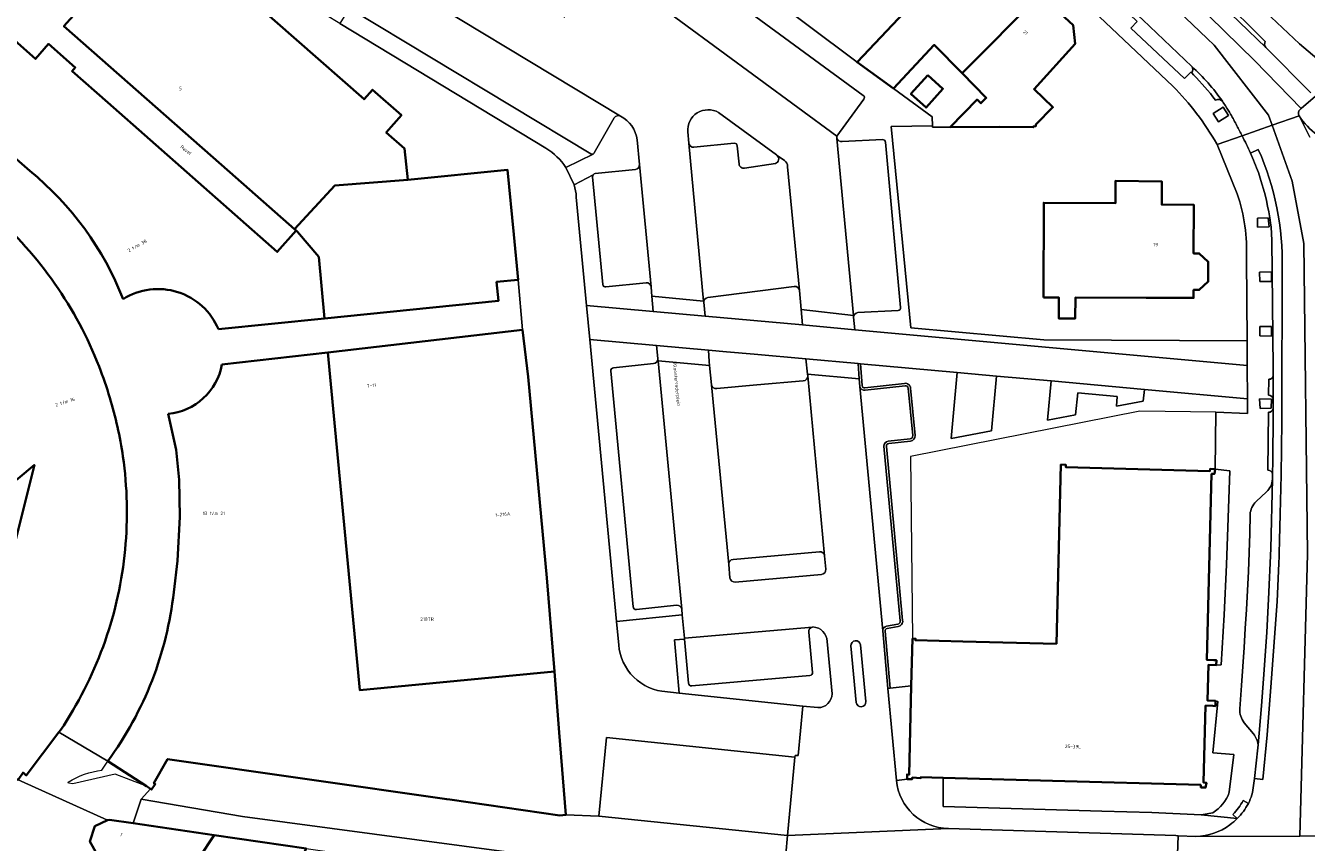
# Model space of a CAD drawing. Header units: metres. Extents: x 197700 to 204338, y 317132 to 325229.
# Tile 715 of 1056: x 202656 to 202791, y 319730 to 319816. Entities that reach past the tile are written whole.
import ezdxf
from ezdxf.enums import TextEntityAlignment as Align

# ---------------------------------------------------------------- set-up
doc = ezdxf.new("R2010")
doc.units = ezdxf.units.M
for name, color, linetype, lineweight in [('B-WE-GR-BEPLANTING_CULTUUR_HEESTERS-GV', 90, 'Continuous', 18), ('B-WE-GR-BEPLANTING_CULTUUR_ROOS-GV', 90, 'Continuous', 18), ('B-WE-IE-TERREINAFSCHEIDING_KUNSTMATIG_HEKWERK-G', 20, 'IE-TERREINAFSCHEIDING-KUNSTMATIG', 18), ('B-WE-IE-TERREINAFSCHEIDING_KUNSTMATIG_MUUR-G', 90, 'IE-TERREINAFSCHEIDING-KUNSTMATIG-DICHT', 18), ('B-WE-OG-BEBOUWING-GV', 7, 'Continuous', 35), ('B-WE-OG-BEBOUWING-T18', 10, 'Continuous', 18), ('B-WE-OG-TERREIN_ERF-GV', 7, 'Continuous', 18), ('B-WE-OG-TOPOGRAFIE-T18', 10, 'Continuous', 18), ('B-WE-VH-ONVERHARD-GV', 252, 'Continuous', 18), ('B-WE-VH-VERHARDING_ASFALT-GV', 252, 'Continuous', 18), ('B-WE-VH-VERHARDING_BEDRIJFSVLOERPLAAT-GV', 252, 'Continuous', 18), ('B-WE-VH-VERHARDING_BETON-GV', 252, 'Continuous', 18), ('B-WE-VH-VERHARDING_BETONSTRAATSTEEN-GV', 252, 'Continuous', 18), ('B-WE-VH-VERHARDING_GESLOTEN-GV', 252, 'Continuous', 18), ('B-WE-VH-VERHARDING_OPEN-GV', 252, 'Continuous', 18), ('B-WE-VH-VERHARDING_STRAATBAKSTEEN-GV', 252, 'Continuous', 18), ('B-WE-VH-VERHARDING_TEGEL-GV', 252, 'Continuous', 18)]:
    doc.layers.add(name, color=color, linetype=linetype, lineweight=lineweight)
doc.styles.add('NLCS-ISO-M200-T18', font='NLCS-ISO.ttf', dxfattribs={"height": 0.36})
doc.linetypes.add('IE-TERREINAFSCHEIDING-KUNSTMATIG', pattern='A,4,[82,NLCS.SHX,S=0.75,R=90,X=0,Y=0],4,-2', length=10)
doc.linetypes.add('IE-TERREINAFSCHEIDING-KUNSTMATIG-DICHT', pattern='A,8,-1,[82,NLCS.SHX,S=0.75,R=90,X=0,Y=0],-1', length=10)

msp = doc.modelspace()

# ---------------------------------------------------------------- linework, layer by layer
at = {"layer": 'B-WE-GR-BEPLANTING_CULTUUR_HEESTERS-GV'}
for points in [[(202743.01, 319785.115), (202743.152, 319783.8), (202784.522, 319780.033), (202784.505, 319782.623), (202763.093, 319782.729), (202749.057, 319783.998), (202746.997, 319805.241), (202751.337, 319805.325), (202751.317, 319806.273), (202747.214, 319809.264), (202743.388, 319812.024), (202732.766, 319820.005), (202726.749, 319824.296), (202724.106, 319826.195), (202721.464, 319828.093), (202718.759, 319830.181), (202714.513, 319822.931), (202713.715, 319822.748), (202698.959, 319831.389)], [(202719.826, 319826.312), (202744.04, 319808.533)], [(202689.998, 319817.962), (202688.829, 319816.115), (202710.578, 319802.965)], [(202715.296, 319802.358), (202690.113, 319817.54)], [(202744.083, 319808.118), (202741.244, 319804.229), (202741.267, 319803.986)], [(202734.961, 319802.191), (202734.874, 319802.254), (202728.782, 319806.723)], [(202725.523, 319804.669), (202725.64, 319803.473)], [(202726.186, 319803.057), (202730.441, 319803.481)], [(202730.753, 319803.194), (202730.943, 319801.283)], [(202741.808, 319803.646), (202746.053, 319803.86)], [(202746.397, 319803.575), (202747.98, 319786.146)], [(202712.684, 319800.92), (202715.552, 319802.332)], [(202731.511, 319800.847), (202734.767, 319801.353)], [(202715.554, 319800.156), (202713.554, 319799.095)], [(202716.56, 319788.571), (202715.498, 319799.94)], [(202713.779, 319797.792), (202714.869, 319786.344)], [(202714.869, 319786.344), (202721.899, 319785.716), (202721.76, 319787.338), (202721.678, 319788.289), (202721.671, 319788.337)], [(202721.138, 319788.758), (202716.9, 319788.314)], [(202736.762, 319788.367), (202727.654, 319787.192)], [(202727.211, 319786.698), (202727.364, 319785.226), (202737.647, 319784.319), (202737.502, 319785.923), (202737.318, 319787.949)], [(202747.719, 319785.827), (202743.469, 319785.606)], [(202722.226, 319782.128), (202715.193, 319782.778), (202718.032, 319752.992), (202724.956, 319753.704), (202724.895, 319754.324)], [(202722.386, 319780.687), (202722.379, 319780.77), (202722.226, 319782.128)], [(202738.179, 319778.929), (202738.162, 319779.101), (202737.999, 319780.717), (202732.527, 319781.204), (202729.601, 319781.464), (202727.71, 319781.64), (202727.805, 319780.453), (202727.84, 319780.021), (202728.03, 319777.997)], [(202717.699, 319779.782), (202721.931, 319780.23)], [(202743.927, 319777.916), (202743.751, 319780.213), (202743.499, 319780.236), (202743.62, 319778.603), (202743.686, 319777.798)], [(202719.781, 319754.563), (202717.409, 319779.449)], [(202728.591, 319777.59), (202732.813, 319777.968), (202737.714, 319778.406)], [(202748.393, 319778.14), (202744.209, 319777.658)], [(202744.243, 319777.41), (202748.439, 319777.894)], [(202748.781, 319777.621), (202749.249, 319772.628)], [(202749.499, 319772.638), (202749.03, 319777.648)], [(202748.985, 319772.295), (202746.655, 319772.039)], [(202746.732, 319771.796), (202749.006, 319772.046)], [(202746.221, 319771.495), (202747.943, 319753.085)], [(202748.191, 319753.117), (202746.473, 319771.487)], [(202739.422, 319760.368), (202730.316, 319759.563)], [(202740.09, 319758.516), (202739.96, 319759.935)], [(202729.85, 319759.02), (202729.984, 319757.627)], [(202730.54, 319757.166), (202739.634, 319757.973)], [(202724.356, 319754.724), (202720.123, 319754.276)], [(202738.289, 319751.889), (202738.694, 319747.645)], [(202738.733, 319752.435), (202738.667, 319752.429)], [(202746.088, 319752.023), (202746.635, 319745.944), (202746.884, 319745.97), (202746.343, 319751.978)], [(202747.678, 319752.733), (202746.504, 319752.524)], [(202746.547, 319752.278), (202747.714, 319752.486)], [(202725.62, 319746.501), (202725.189, 319751.154), (202724.123, 319751.071), (202724.639, 319745.45)], [(202740.751, 319745.384), (202740.238, 319750.916)], [(202738.417, 319747.326), (202725.956, 319746.215)], [(202724.639, 319745.45), (202737.652, 319744.085), (202739.249, 319743.918)]]:
    msp.add_lwpolyline(points, dxfattribs=at)
for points in [[(202744.04, 319808.533, -0.4319437), (202744.083, 319808.118)], [(202728.782, 319806.723, 0.6010461), (202725.523, 319804.669)], [(202710.578, 319802.965, -0.1028413), (202712.684, 319800.92)], [(202725.64, 319803.473, 0.3805321), (202726.186, 319803.057)], [(202730.441, 319803.481, -0.40201), (202730.753, 319803.194)], [(202741.267, 319803.986, 0.3515551), (202741.808, 319803.646)], [(202746.053, 319803.86, -0.3938964), (202746.397, 319803.575)], [(202715.552, 319802.332, -0.2652722), (202715.296, 319802.358)], [(202734.767, 319801.353, 0.5871385), (202734.961, 319802.191)], [(202730.943, 319801.283, 0.4245606), (202731.511, 319800.847)], [(202713.554, 319799.095, -0.0518616), (202713.779, 319797.792)], [(202715.498, 319799.94, -0.2043715), (202715.554, 319800.156)], [(202716.9, 319788.314, -0.4336065), (202716.56, 319788.571)], [(202721.671, 319788.337, 0.3649193), (202721.138, 319788.758)], [(202737.318, 319787.949, 0.385856), (202736.762, 319788.367)], [(202727.654, 319787.192, 0.4066321), (202727.211, 319786.698)], [(202743.469, 319785.606, 0.4084543), (202743.01, 319785.115)], [(202747.98, 319786.146, -0.4633557), (202747.719, 319785.827)], [(202721.931, 319780.23, 0.3859685), (202722.386, 319780.687)], [(202717.409, 319779.449, -0.3960367), (202717.699, 319779.782)], [(202737.714, 319778.406, 0.4088063), (202738.179, 319778.929)], [(202728.03, 319777.997, 0.3945044), (202728.591, 319777.59)], [(202743.686, 319777.798, 0.4012827), (202744.243, 319777.41)], [(202744.209, 319777.658, -0.4927779), (202743.927, 319777.916)], [(202749.03, 319777.648, 0.4172403), (202748.393, 319778.14)], [(202748.439, 319777.894, -0.402228), (202748.781, 319777.621)], [(202746.655, 319772.039, 0.3833357), (202746.221, 319771.495)], [(202749.249, 319772.628, -0.4123482), (202748.985, 319772.295)], [(202749.006, 319772.046, 0.4078514), (202749.499, 319772.638)], [(202746.473, 319771.487, -0.4474385), (202746.732, 319771.796)], [(202739.96, 319759.935, 0.402757), (202739.422, 319760.368)], [(202730.316, 319759.563, 0.4050411), (202729.85, 319759.02)], [(202739.634, 319757.973, 0.4028887), (202740.09, 319758.516)], [(202729.984, 319757.627, 0.4102173), (202730.54, 319757.166)], [(202720.123, 319754.276, -0.4984237), (202719.781, 319754.563)], [(202724.895, 319754.324, 0.4037595), (202724.356, 319754.724)], [(202747.943, 319753.085, -0.4348982), (202747.678, 319752.733)], [(202747.714, 319752.486, 0.4240252), (202748.191, 319753.117)], [(202738.667, 319752.429, 0.3745963), (202738.289, 319751.889)], [(202740.238, 319750.916, 0.3862512), (202738.733, 319752.435)], [(202746.504, 319752.524, 0.3674789), (202746.088, 319752.023)], [(202746.343, 319751.978, -0.421972), (202746.547, 319752.278)], [(202738.694, 319747.645, -0.4099839), (202738.417, 319747.326)], [(202725.956, 319746.215, -0.41054), (202725.62, 319746.501)], [(202739.249, 319743.918, 0.4131039), (202740.751, 319745.384)]]:
    msp.add_lwpolyline(points, format="xyb", dxfattribs=at)
at = {"layer": 'B-WE-GR-BEPLANTING_CULTUUR_ROOS-GV'}
for points in [[(202778.674, 319811.584), (202773.502, 319816.484)], [(202772.846, 319816.406), (202772.923, 319816.335), (202772.244, 319815.612), (202777.906, 319810.302), (202778.575, 319810.961), (202778.682, 319810.917)]]:
    msp.add_lwpolyline(points, dxfattribs=at)
msp.add_lwpolyline([(202778.682, 319810.917, 0.3507439), (202778.674, 319811.584)], format="xyb", dxfattribs=at)
at = {"layer": 'B-WE-IE-TERREINAFSCHEIDING_KUNSTMATIG_HEKWERK-G'}
for points in [[(202726.749, 319824.296), (202732.766, 319820.005), (202743.388, 319812.024)], [(202747.214, 319809.264), (202751.317, 319806.273), (202751.337, 319805.325)], [(202751.337, 319805.325), (202751.34, 319805.179), (202753.211, 319805.189)], [(202781.225, 319775.082), (202773.201, 319775.22), (202749.014, 319770.406)], [(202749.014, 319770.406), (202749.23, 319751.21)]]:
    msp.add_lwpolyline(points, dxfattribs=at)
at = {"layer": 'B-WE-IE-TERREINAFSCHEIDING_KUNSTMATIG_MUUR-G'}
for points in [[(202716.951, 319740.784), (202716.142, 319732.471)], [(202716.951, 319740.784), (202736.828, 319738.71)], [(202663.754, 319737.311), (202664.387, 319738.283)], [(202668.446, 319735.63), (202665.139, 319736.9), (202660.701, 319735.885), (202660.217, 319735.934), (202660.213, 319736.053)], [(202716.142, 319732.471), (202736.033, 319730.441)]]:
    msp.add_lwpolyline(points, dxfattribs=at)
msp.add_lwpolyline([(202660.213, 319736.053, -0.1170872), (202663.754, 319737.311)], format="xyb", dxfattribs=at)
at = {"layer": 'B-WE-OG-BEBOUWING-GV'}
for points in [[(202669.87, 319827.077), (202667.218, 319829.47), (202665.759, 319827.839), (202663.09, 319830.206), (202657.183, 319823.525), (202659.866, 319821.138), (202658.544, 319819.581), (202661.062, 319817.314), (202659.745, 319815.832), (202677.24, 319800.433), (202684.065, 319794.424), (202688.303, 319799.018), (202695.998, 319799.617), (202695.671, 319802.909), (202693.73, 319804.598), (202695.345, 319806.427), (202692.293, 319809.121), (202691.397, 319808.113), (202670.019, 319826.943)], [(202747.214, 319809.264), (202751.529, 319813.862), (202754.469, 319810.86), (202762.701, 319819.186), (202759.061, 319822.602), (202757.111, 319822.79), (202754.955, 319820.493), (202753.03, 319822.3), (202749.609, 319818.654), (202743.388, 319812.024)], [(202753.211, 319805.189), (202758.442, 319805.217), (202761.954, 319805.17), (202761.955, 319805.254), (202762.235, 319805.284), (202762.232, 319805.445), (202764.044, 319807.28), (202762.047, 319809.195), (202766.371, 319813.953), (202766.176, 319815.925), (202762.701, 319819.186), (202754.469, 319810.86), (202757.011, 319808.264), (202756.446, 319807.702), (202756.034, 319808.079)], [(202750.85, 319810.662), (202749.063, 319808.678), (202750.658, 319807.24), (202752.445, 319809.224)], [(202684.239, 319794.273), (202684.386, 319794.143), (202686.628, 319791.485), (202687.241, 319784.991), (202705.581, 319786.849), (202705.38, 319788.839), (202707.643, 319789.068), (202707.184, 319793.843), (202706.531, 319800.665), (202695.998, 319799.617), (202688.303, 319799.018), (202684.065, 319794.424)], [(202763.05, 319787.193), (202764.665, 319787.189), (202764.649, 319784.998), (202766.397, 319784.985), (202766.409, 319787.186), (202773.864, 319787.169), (202778.864, 319787.158), (202778.866, 319788.008), (202779.466, 319788.007), (202780.418, 319788.88), (202780.422, 319790.98), (202779.474, 319791.857), (202778.875, 319791.858), (202778.886, 319796.983), (202775.511, 319797.007), (202775.52, 319799.448), (202770.644, 319799.513), (202770.627, 319797.153), (202763.076, 319797.207)], [(202711.466, 319747.738), (202710.668, 319757.606), (202708.687, 319778.816), (202708.113, 319783.783), (202687.579, 319781.411), (202690.94, 319745.778)], [(202647.966, 319738.72), (202650.765, 319746.381), (202650.87, 319746.792), (202650.794, 319746.816), (202652.905, 319754.641), (202650.311, 319757.292), (202653.104, 319760.13), (202654.035, 319759.13), (202656.642, 319769.535), (202653.406, 319766.833), (202649.689, 319763.539), (202642.053, 319757.251), (202641.06, 319754.628), (202635.967, 319743.064)], [(202754.542, 319750.91), (202749.542, 319751.039), (202749.552, 319751.188), (202749.23, 319751.21), (202749.105, 319746.206), (202748.872, 319736.829), (202748.657, 319736.879), (202748.664, 319736.374), (202749.208, 319736.375), (202749.204, 319736.531), (202750.108, 319736.471), (202750.074, 319736.566), (202752.457, 319736.502), (202763.977, 319736.19), (202779.633, 319735.766), (202779.637, 319735.502), (202780.142, 319735.482), (202780.214, 319735.987), (202779.924, 319736.019), (202780.13, 319744.128), (202780.906, 319744.099), (202781.164, 319744.09), (202781.163, 319744.621), (202780.34, 319744.656), (202780.446, 319748.442), (202781.256, 319748.419), (202781.272, 319748.928), (202780.994, 319748.942), (202780.252, 319748.978), (202780.759, 319768.588), (202781.079, 319768.595), (202781.133, 319769.08), (202780.605, 319769.115), (202780.598, 319768.877), (202765.403, 319769.283), (202765.392, 319769.557), (202764.877, 319769.568), (202764.408, 319750.656)], [(202670.857, 319723.271), (202675.589, 319730.477), (202667.033, 319731.718), (202664.563, 319732.076), (202664.331, 319732.057), (202663.007, 319731.404), (202662.482, 319729.798), (202663.206, 319728.499), (202664.898, 319727.343)], [(202675.589, 319730.477), (202670.857, 319723.271), (202679.478, 319717.606), (202679.712, 319717.453), (202685.287, 319729.071)]]:
    msp.add_lwpolyline(points, close=True, dxfattribs=at)
for points in [[(202676.037, 319783.856), (202687.241, 319784.991), (202686.628, 319791.485), (202684.386, 319794.143), (202684.239, 319794.273), (202682.242, 319792.009), (202664.364, 319807.789), (202660.615, 319811.098), (202660.946, 319811.473), (202658.133, 319813.953), (202656.744, 319812.378), (202652.634, 319816.003), (202646.917, 319809.522), (202646.476, 319809.02), (202656.138, 319800.566)], [(202652.2, 319796.045), (202642.534, 319804.478), (202639.268, 319807.274), (202627.868, 319794.33), (202625.303, 319791.399), (202626.778, 319790.074), (202641.472, 319777.12), (202641.274, 319776.9), (202653.406, 319766.833), (202656.642, 319769.535), (202654.035, 319759.13), (202654.098, 319759.063), (202652.905, 319754.641)], [(202664.387, 319738.283), (202668.446, 319735.63), (202668.892, 319735.342), (202668.99, 319735.278), (202669.38, 319735.857), (202669.234, 319735.944), (202670.68, 319738.486), (202700.12, 319734.254), (202700.458, 319734.216), (202712.055, 319732.551), (202712.689, 319732.613), (202711.986, 319741.302), (202711.466, 319747.738), (202690.94, 319745.778), (202687.579, 319781.411)], [(202687.579, 319781.411), (202676.416, 319780.121)], [(202670.728, 319774.923), (202671.599, 319771.122), (202671.918, 319767.964), (202671.982, 319764.041), (202671.727, 319759.416), (202671.327, 319756.118)], [(202652.905, 319754.641), (202650.794, 319746.816), (202650.87, 319746.792), (202650.765, 319746.381), (202647.966, 319738.72), (202649.588, 319738.133), (202651.277, 319737.522), (202654.51, 319736.432), (202654.914, 319736.308), (202655.437, 319737.075), (202655.77, 319736.761), (202659.224, 319741.321), (202659.385, 319741.534), (202659.555, 319741.79), (202659.724, 319742.047)]]:
    msp.add_lwpolyline(points, dxfattribs=at)
for points in [[(202656.138, 319800.566, -0.1288036), (202665.991, 319787.04)], [(202658.785, 319788.653, 0.0593329), (202652.2, 319796.045)], [(202663.452, 319779.922, 0.0593157), (202658.785, 319788.653)], [(202665.991, 319787.04, -0.462277), (202676.037, 319783.856)], [(202676.416, 319780.121, -0.3371502), (202670.728, 319774.923)], [(202664.585, 319776.619, 0.0206579), (202663.452, 319779.922)], [(202665.97, 319770.418, 0.0384605), (202664.585, 319776.619)], [(202666.201, 319760.606, 0.0596118), (202665.97, 319770.418)], [(202664.083, 319750.936, 0.0601543), (202666.201, 319760.606)], [(202671.327, 319756.118, -0.0647452), (202669.042, 319746.793)], [(202659.724, 319742.047, 0.0601265), (202664.083, 319750.936)], [(202669.042, 319746.793, -0.0654357), (202664.387, 319738.283)]]:
    msp.add_lwpolyline(points, format="xyb", dxfattribs=at)
at = {"layer": 'B-WE-OG-TERREIN_ERF-GV'}
for points in [[(202776.69, 319809.509), (202776.065, 319810.101), (202722.95, 319860.401)], [(202732.766, 319820.005), (202743.388, 319812.024), (202749.609, 319818.654)], [(202784.677, 319819.085), (202790.026, 319813.958), (202794.154, 319810.482), (202852.788, 319816.723)], [(202766.176, 319815.925), (202766.371, 319813.953), (202762.047, 319809.195), (202764.044, 319807.28), (202762.232, 319805.445), (202762.235, 319805.284), (202761.955, 319805.254), (202761.954, 319805.17), (202758.442, 319805.217)], [(202758.442, 319805.217), (202753.211, 319805.189), (202751.34, 319805.179), (202751.337, 319805.325), (202746.997, 319805.241), (202749.057, 319783.998), (202763.093, 319782.729), (202784.505, 319782.623), (202784.45, 319791.271)], [(202783.473, 319798.146), (202781.344, 319803.342), (202781.313, 319803.418)], [(202758.095, 319778.908), (202757.568, 319773.125), (202753.312, 319772.308), (202753.923, 319779.292), (202743.751, 319780.213), (202743.927, 319777.916)], [(202746.343, 319751.978), (202746.884, 319745.97), (202749.105, 319746.206), (202749.23, 319751.21), (202749.552, 319751.188), (202749.542, 319751.039), (202754.542, 319750.91), (202764.408, 319750.656), (202764.877, 319769.568), (202765.392, 319769.557), (202765.403, 319769.283), (202780.598, 319768.877), (202780.605, 319769.115), (202781.133, 319769.08), (202781.225, 319775.082), (202784.554, 319774.965), (202784.544, 319776.522), (202773.676, 319777.503), (202773.549, 319776.264), (202770.75, 319775.719), (202770.797, 319776.766), (202766.651, 319777.139), (202766.431, 319774.821), (202763.479, 319774.252), (202763.85, 319778.393), (202758.095, 319778.908)], [(202744.209, 319777.658), (202748.393, 319778.14)], [(202749.03, 319777.648), (202749.499, 319772.638)], [(202749.006, 319772.046), (202746.732, 319771.796)], [(202746.473, 319771.487), (202748.191, 319753.117)], [(202747.714, 319752.486), (202746.547, 319752.278)]]:
    msp.add_lwpolyline(points, dxfattribs=at)
for points in [[(202751.337, 319805.325), (202751.34, 319805.179), (202753.211, 319805.189), (202756.034, 319808.079), (202756.446, 319807.702), (202757.011, 319808.264), (202754.469, 319810.86), (202751.529, 319813.862), (202747.214, 319809.264), (202751.317, 319806.273)], [(202749.063, 319808.678), (202750.85, 319810.662), (202752.445, 319809.224), (202750.658, 319807.24)], [(202764.665, 319787.189), (202763.05, 319787.193), (202763.076, 319797.207), (202770.627, 319797.153), (202770.644, 319799.513), (202775.52, 319799.448), (202775.511, 319797.007), (202778.886, 319796.983), (202778.875, 319791.858), (202779.474, 319791.857), (202780.422, 319790.98), (202780.418, 319788.88), (202779.466, 319788.007), (202778.866, 319788.008), (202778.864, 319787.158), (202773.864, 319787.169), (202766.409, 319787.186), (202766.397, 319784.985), (202764.649, 319784.998)], [(202780.994, 319748.942), (202781.272, 319748.928), (202781.256, 319748.419), (202781.783, 319748.437), (202782.104, 319753.711), (202782.345, 319758.99), (202782.686, 319768.915), (202781.133, 319769.08), (202781.079, 319768.595), (202780.759, 319768.588), (202780.252, 319748.978)]]:
    msp.add_lwpolyline(points, close=True, dxfattribs=at)
for points in [[(202781.313, 319803.418, 0.0619627), (202776.69, 319809.509)], [(202784.45, 319791.271, 0.0909128), (202783.473, 319798.146)], [(202743.927, 319777.916, 0.4927779), (202744.209, 319777.658)], [(202748.393, 319778.14, -0.4172403), (202749.03, 319777.648)], [(202749.499, 319772.638, -0.4078514), (202749.006, 319772.046)], [(202746.732, 319771.796, 0.4474385), (202746.473, 319771.487)], [(202748.191, 319753.117, -0.4240252), (202747.714, 319752.486)], [(202746.547, 319752.278, 0.421972), (202746.343, 319751.978)]]:
    msp.add_lwpolyline(points, format="xyb", dxfattribs=at)
at = {"layer": 'B-WE-VH-ONVERHARD-GV'}
for points in [[(202781.989, 319807.281), (202780.947, 319806.6), (202781.492, 319805.754), (202782.56, 319806.392)], [(202786.719, 319795.594), (202785.603, 319795.566), (202785.625, 319794.62), (202786.844, 319794.67)], [(202787.088, 319789.904), (202785.835, 319789.872), (202785.841, 319788.872), (202787.103, 319788.905)], [(202787.102, 319783.134), (202787.088, 319784.15), (202785.864, 319784.141), (202785.857, 319783.165)], [(202787.035, 319775.514), (202787.069, 319776.484), (202785.837, 319776.491), (202785.879, 319775.475)]]:
    msp.add_lwpolyline(points, close=True, dxfattribs=at)
at = {"layer": 'B-WE-VH-VERHARDING_ASFALT-GV'}
for points in [[(202714.528, 319888.853), (202708.717, 319882.896), (202780.298, 319814.517), (202781.04, 319813.827), (202786.785, 319806.445), (202787.163, 319805.376), (202789.991, 319806.365)], [(202783.99, 319804.267), (202787.163, 319805.376), (202786.785, 319806.445), (202781.04, 319813.827), (202780.298, 319814.517), (202708.717, 319882.896), (202703.574, 319877.623)], [(202790.1, 319807.045), (202790.212, 319807.153), (202785.339, 319812.175), (202778.881, 319818.476), (202729.14, 319865.643)], [(202739.527, 319848.678), (202740.102, 319848.133), (202745.207, 319843.296), (202745.724, 319842.807), (202758.351, 319830.841), (202762.302, 319827.097), (202770.404, 319819.42), (202773.502, 319816.484), (202778.674, 319811.584), (202778.682, 319811.576)], [(202690.441, 319823.271), (202690.786, 319823.049), (202691.958, 319822.341), (202718.454, 319806.34)], [(202736.063, 319801.001), (202737.318, 319787.949), (202737.502, 319785.923), (202742.992, 319785.317), (202741.267, 319803.986), (202741.244, 319804.229), (202716.592, 319822.407), (202712.465, 319816.763)], [(202728.782, 319806.723), (202734.874, 319802.254), (202734.961, 319802.191), (202735.719, 319801.641)], [(202791.115, 319804.103), (202789.991, 319806.365), (202787.163, 319805.376), (202789.248, 319799.474), (202790.479, 319792.913), (202790.89, 319760.106), (202790.071, 319730.363), (202792.845, 319730.39)], [(202720.439, 319801.235), (202721.671, 319788.337), (202721.678, 319788.289), (202721.76, 319787.338), (202727.2, 319786.82), (202725.64, 319803.473), (202725.523, 319804.669)], [(202790.071, 319730.363), (202790.89, 319760.106), (202790.479, 319792.913), (202789.248, 319799.474), (202787.163, 319805.376), (202783.99, 319804.267)], [(202720.194, 319803.834), (202720.439, 319801.235)], [(202784.859, 319802.444), (202785.694, 319802.814)], [(202785.694, 319802.814), (202784.859, 319802.444)], [(202786.901, 319795.62), (202786.943, 319795.351), (202786.983, 319795.081), (202787.014, 319794.859), (202787.043, 319794.636)], [(202787.043, 319794.636), (202787.138, 319793.26), (202787.276, 319779.779), (202787.276, 319778.964), (202787.276, 319776.436), (202787.276, 319775.482), (202787.276, 319774.845), (202787.241, 319769.97), (202787.206, 319768.553), (202787.192, 319768.027), (202787.011, 319760.707), (202786.767, 319755.357), (202786.579, 319751.875), (202786.308, 319747.893), (202786.024, 319744.109), (202785.671, 319740.008), (202785.642, 319739.674), (202785.282, 319736.428), (202786.162, 319736.335), (202786.638, 319741.067), (202787.031, 319746.097), (202787.669, 319755.13), (202787.858, 319759.172)], [(202788.193, 319790.244), (202788.158, 319775.199), (202788.13, 319770.207)], [(202788.13, 319770.207), (202788.158, 319775.199), (202788.193, 319790.244)], [(202729.984, 319757.627), (202729.85, 319759.02), (202728.03, 319777.997), (202727.84, 319780.021), (202722.402, 319780.502), (202724.895, 319754.324), (202724.956, 319753.704), (202725.181, 319751.241), (202738.667, 319752.429), (202738.733, 319752.435)], [(202747.528, 319736.245), (202746.635, 319745.944), (202746.088, 319752.023), (202743.686, 319777.798), (202743.62, 319778.603), (202738.162, 319779.101), (202738.179, 319778.929), (202739.96, 319759.935), (202740.09, 319758.516)], [(202787.858, 319759.172), (202787.669, 319755.13), (202787.031, 319746.097), (202786.638, 319741.067), (202786.162, 319736.335), (202785.282, 319736.428), (202785.201, 319735.701)], [(202739.634, 319757.973), (202730.54, 319757.166)], [(202740.238, 319750.916), (202740.751, 319745.384)], [(202743.301, 319744.462), (202742.739, 319750.427)], [(202743.751, 319750.532), (202744.311, 319744.56)], [(202737.652, 319744.085), (202737.166, 319738.861), (202736.848, 319738.885), (202736.828, 319738.71), (202736.033, 319730.441), (202753.017, 319731.162)], [(202739.249, 319743.918), (202737.652, 319744.085)], [(202792.845, 319730.39), (202790.071, 319730.363), (202779.124, 319730.326), (202777.239, 319730.403), (202777.035, 319724.513)], [(202779.124, 319730.326), (202790.071, 319730.363)]]:
    msp.add_lwpolyline(points, dxfattribs=at)
for points in [[(202778.682, 319811.576, -0.0580371), (202781.902, 319807.913)], [(202725.523, 319804.669, -0.6010461), (202728.782, 319806.723)], [(202781.902, 319807.913, -0.0064347), (202782.238, 319807.411)], [(202782.238, 319807.411, -0.0119147), (202782.774, 319806.54)], [(202789.991, 319806.365, -0.3796354), (202790.1, 319807.045)], [(202718.454, 319806.34, -0.2473152), (202720.194, 319803.834)], [(202782.774, 319806.54, -0.0154944), (202783.431, 319805.32)], [(202783.431, 319805.32, -0.0085431), (202783.99, 319804.267)], [(202783.99, 319804.267, -0.0139444), (202784.859, 319802.444)], [(202735.719, 319801.641, -0.2747984), (202736.063, 319801.001)], [(202784.859, 319802.444, -0.0154542), (202785.701, 319800.376)], [(202785.694, 319802.814, -0.1131619), (202788.193, 319790.244)], [(202788.193, 319790.244, 0.1131619), (202785.694, 319802.814)], [(202785.701, 319800.376, -0.0433149), (202786.901, 319795.62)], [(202788.13, 319770.207, -0.0039916), (202787.858, 319759.172)], [(202787.858, 319759.172, 0.0039916), (202788.13, 319770.207)], [(202740.09, 319758.516, -0.4028887), (202739.634, 319757.973)], [(202730.54, 319757.166, -0.4102173), (202729.984, 319757.627)], [(202738.733, 319752.435, -0.3862512), (202740.238, 319750.916)], [(202742.739, 319750.427, -0.9867902), (202743.751, 319750.532)], [(202740.751, 319745.384, -0.4131039), (202739.249, 319743.918)], [(202744.311, 319744.56, -0.9776761), (202743.301, 319744.462)], [(202753.017, 319731.162, -0.3817595), (202747.528, 319736.245)], [(202785.201, 319735.701, -0.0861421), (202784.643, 319733.794)], [(202784.643, 319733.794, -0.0719773), (202783.481, 319732.231)], [(202782.703, 319731.563, -0.159838), (202779.124, 319730.326)], [(202783.481, 319732.231, -0.0387139), (202782.703, 319731.563)]]:
    msp.add_lwpolyline(points, format="xyb", dxfattribs=at)
at = {"layer": 'B-WE-VH-VERHARDING_BEDRIJFSVLOERPLAAT-GV'}
for points in [[(202784.088, 319734.109, -0.069161), (202783.018, 319732.66)], [(202783.481, 319732.231, 0.0719773), (202784.643, 319733.794)]]:
    msp.add_lwpolyline(points, format="xyb", dxfattribs=at)
for points in [[(202784.643, 319733.794), (202784.088, 319734.109)], [(202783.018, 319732.66), (202783.481, 319732.231)]]:
    msp.add_lwpolyline(points, dxfattribs=at)
at = {"layer": 'B-WE-VH-VERHARDING_BETON-GV'}
msp.add_lwpolyline([(202794.366, 319803.108, -0.1707653), (202789.991, 319806.365)], format="xyb", dxfattribs=at)
msp.add_lwpolyline([(202789.991, 319806.365), (202791.115, 319804.103)], dxfattribs=at)
at = {"layer": 'B-WE-VH-VERHARDING_BETONSTRAATSTEEN-GV'}
for points in [[(202719.41, 319826.239), (202716.592, 319822.407), (202741.244, 319804.229), (202744.083, 319808.118)], [(202744.04, 319808.533), (202719.826, 319826.312)], [(202718.454, 319806.34), (202691.958, 319822.341)], [(202690.113, 319817.54), (202715.296, 319802.358)], [(202778.682, 319811.576), (202778.674, 319811.584)], [(202778.682, 319810.917), (202778.866, 319810.693)], [(202717.774, 319806.154), (202715.678, 319802.452)], [(202715.678, 319802.452), (202717.774, 319806.154)], [(202720.439, 319801.235), (202720.194, 319803.834)], [(202725.64, 319803.473), (202727.2, 319786.82), (202727.211, 319786.698)], [(202730.441, 319803.481), (202726.186, 319803.057)], [(202730.943, 319801.283), (202730.753, 319803.194)], [(202741.267, 319803.986), (202742.992, 319785.317), (202743.01, 319785.115)], [(202746.053, 319803.86), (202741.808, 319803.646)], [(202747.98, 319786.146), (202746.397, 319803.575)], [(202715.552, 319802.332), (202712.684, 319800.92), (202713.554, 319799.095), (202715.554, 319800.156)], [(202735.719, 319801.641), (202734.961, 319802.191)], [(202720.003, 319800.707), (202715.773, 319800.268)], [(202715.773, 319800.268), (202720.003, 319800.707)], [(202721.671, 319788.337), (202720.439, 319801.235)], [(202734.767, 319801.353), (202731.511, 319800.847)], [(202737.318, 319787.949), (202736.063, 319801.001)], [(202715.498, 319799.94), (202716.56, 319788.571)], [(202716.9, 319788.314), (202721.138, 319788.758)], [(202727.654, 319787.192), (202736.762, 319788.367)], [(202743.469, 319785.606), (202747.719, 319785.827)], [(202721.931, 319780.23), (202717.699, 319779.782)], [(202724.895, 319754.324), (202722.402, 319780.502), (202722.386, 319780.687)], [(202717.409, 319779.449), (202719.781, 319754.563)], [(202739.96, 319759.935), (202738.179, 319778.929)], [(202787.276, 319776.436), (202787.276, 319778.964)], [(202728.03, 319777.997), (202729.85, 319759.02)], [(202737.714, 319778.406), (202732.813, 319777.968), (202728.591, 319777.59)], [(202743.686, 319777.798), (202746.088, 319752.023)], [(202748.439, 319777.894), (202744.243, 319777.41)], [(202749.249, 319772.628), (202748.781, 319777.621)], [(202786.798, 319778.574), (202786.777, 319776.907)], [(202786.76, 319775.09), (202786.7, 319768.967)], [(202787.206, 319768.553), (202787.241, 319769.97), (202787.276, 319774.845), (202787.276, 319775.482)], [(202746.655, 319772.039), (202748.985, 319772.295)], [(202747.943, 319753.085), (202746.221, 319771.495)], [(202785.671, 319740.008), (202786.024, 319744.109), (202786.308, 319747.893), (202786.579, 319751.875), (202786.767, 319755.357), (202787.011, 319760.707), (202787.192, 319768.027)], [(202786.562, 319766.702), (202785.464, 319765.682)], [(202784.823, 319764.301), (202784.789, 319762.281), (202784.742, 319760.28), (202784.652, 319758.277), (202784.445, 319754.266), (202784.325, 319752.274), (202784.191, 319750.273), (202784.074, 319748.274), (202783.916, 319746.259), (202783.73, 319743.797)], [(202730.316, 319759.563), (202739.422, 319760.368)], [(202720.123, 319754.276), (202724.356, 319754.724)], [(202738.667, 319752.429), (202725.181, 319751.241), (202725.189, 319751.154), (202725.62, 319746.501)], [(202738.694, 319747.645), (202738.289, 319751.889)], [(202746.504, 319752.524), (202747.678, 319752.733)], [(202725.956, 319746.215), (202738.417, 319747.326)], [(202784.216, 319742.328), (202785.197, 319741.149)]]:
    msp.add_lwpolyline(points, dxfattribs=at)
for points in [[(202778.674, 319811.584, -0.3507439), (202778.682, 319810.917)], [(202781.902, 319807.913, 0.0580371), (202778.682, 319811.576)], [(202778.866, 319810.693, -0.0271674), (202781.19, 319808.038)], [(202744.083, 319808.118, 0.4319437), (202744.04, 319808.533)], [(202781.19, 319808.038, -0.3416133), (202781.902, 319807.913)], [(202718.454, 319806.34, 0.411077), (202717.774, 319806.154)], [(202717.774, 319806.154, -0.411077), (202718.454, 319806.34)], [(202720.194, 319803.834, 0.2473152), (202718.454, 319806.34)], [(202726.186, 319803.057, -0.3805321), (202725.64, 319803.473)], [(202730.753, 319803.194, 0.40201), (202730.441, 319803.481)], [(202741.808, 319803.646, -0.3515551), (202741.267, 319803.986)], [(202746.397, 319803.575, 0.3938964), (202746.053, 319803.86)], [(202715.296, 319802.358, 0.2652722), (202715.552, 319802.332)], [(202715.678, 319802.452, -0.170831), (202715.552, 319802.332)], [(202715.552, 319802.332, 0.170831), (202715.678, 319802.452)], [(202734.961, 319802.191, -0.5871385), (202734.767, 319801.353)], [(202736.063, 319801.001, 0.2747984), (202735.719, 319801.641)], [(202715.773, 319800.268, 0.2272549), (202715.554, 319800.156)], [(202715.554, 319800.156, -0.2272549), (202715.773, 319800.268)], [(202720.439, 319801.235, -0.3941648), (202720.003, 319800.707)], [(202720.003, 319800.707, 0.3941648), (202720.439, 319801.235)], [(202731.511, 319800.847, -0.4245606), (202730.943, 319801.283)], [(202715.554, 319800.156, 0.2043715), (202715.498, 319799.94)], [(202716.56, 319788.571, 0.4336065), (202716.9, 319788.314)], [(202721.138, 319788.758, -0.3649193), (202721.671, 319788.337)], [(202736.762, 319788.367, -0.385856), (202737.318, 319787.949)], [(202727.211, 319786.698, -0.4066321), (202727.654, 319787.192)], [(202743.01, 319785.115, -0.4084543), (202743.469, 319785.606)], [(202747.719, 319785.827, 0.4633557), (202747.98, 319786.146)], [(202722.386, 319780.687, -0.3859685), (202721.931, 319780.23)], [(202717.699, 319779.782, 0.3960367), (202717.409, 319779.449)], [(202738.179, 319778.929, -0.4088063), (202737.714, 319778.406)], [(202787.276, 319778.964, -0.38686), (202786.798, 319778.574)], [(202728.591, 319777.59, -0.3945044), (202728.03, 319777.997)], [(202744.243, 319777.41, -0.4012827), (202743.686, 319777.798)], [(202748.781, 319777.621, 0.402228), (202748.439, 319777.894)], [(202786.777, 319776.907, -0.3751308), (202787.276, 319776.436)], [(202787.276, 319775.482, -0.3562078), (202786.76, 319775.09)], [(202746.221, 319771.495, -0.3833357), (202746.655, 319772.039)], [(202748.985, 319772.295, 0.4123482), (202749.249, 319772.628)], [(202787.192, 319768.027, -0.1923512), (202786.562, 319766.702)], [(202786.7, 319768.967, -0.3846327), (202787.206, 319768.553)], [(202785.464, 319765.682, 0.1783158), (202784.823, 319764.301)], [(202739.422, 319760.368, -0.402757), (202739.96, 319759.935)], [(202729.85, 319759.02, -0.4050411), (202730.316, 319759.563)], [(202719.781, 319754.563, 0.4984237), (202720.123, 319754.276)], [(202724.356, 319754.724, -0.4037595), (202724.895, 319754.324)], [(202747.678, 319752.733, 0.4348982), (202747.943, 319753.085)], [(202738.289, 319751.889, -0.3745963), (202738.667, 319752.429)], [(202746.088, 319752.023, -0.3674789), (202746.504, 319752.524)], [(202738.417, 319747.326, 0.4099839), (202738.694, 319747.645)], [(202725.62, 319746.501, 0.41054), (202725.956, 319746.215)], [(202783.73, 319743.797, 0.1853655), (202784.216, 319742.328)], [(202785.197, 319741.149, -0.1196037), (202785.671, 319740.008)]]:
    msp.add_lwpolyline(points, format="xyb", dxfattribs=at)
for points in [[(202727.364, 319785.226), (202727.211, 319786.698), (202727.2, 319786.82), (202721.76, 319787.338), (202721.899, 319785.716)], [(202742.992, 319785.317), (202737.502, 319785.923), (202737.647, 319784.319), (202743.152, 319783.8), (202743.01, 319785.115)], [(202722.402, 319780.502), (202727.84, 319780.021), (202727.805, 319780.453), (202727.71, 319781.64), (202722.226, 319782.128), (202722.379, 319780.77), (202722.386, 319780.687)], [(202743.499, 319780.236), (202737.999, 319780.717), (202738.162, 319779.101), (202743.62, 319778.603)]]:
    msp.add_lwpolyline(points, close=True, dxfattribs=at)
at = {"layer": 'B-WE-VH-VERHARDING_GESLOTEN-GV'}
msp.add_lwpolyline([(202736.033, 319730.441), (202736.828, 319738.71), (202716.951, 319740.784), (202716.142, 319732.471)], close=True, dxfattribs=at)
at = {"layer": 'B-WE-VH-VERHARDING_OPEN-GV'}
for points in [[(202657.183, 319823.525), (202649.394, 319818.861), (202652.634, 319816.003), (202656.744, 319812.378), (202658.133, 319813.953), (202660.946, 319811.473), (202660.615, 319811.098), (202664.364, 319807.789), (202682.242, 319792.009), (202684.239, 319794.273), (202684.065, 319794.424), (202677.24, 319800.433), (202659.745, 319815.832), (202661.062, 319817.314), (202658.544, 319819.581), (202659.866, 319821.138)], [(202753.923, 319779.292), (202753.312, 319772.308), (202757.568, 319773.125), (202758.095, 319778.908)], [(202773.676, 319777.503), (202763.85, 319778.393), (202763.479, 319774.252), (202766.431, 319774.821), (202766.651, 319777.139), (202770.797, 319776.766), (202770.75, 319775.719), (202773.549, 319776.264)]]:
    msp.add_lwpolyline(points, close=True, dxfattribs=at)
for points in [[(202656.138, 319800.566), (202646.476, 319809.02), (202646.917, 319809.522), (202652.634, 319816.003), (202649.394, 319818.861), (202643.666, 319812.367), (202639.268, 319807.274), (202642.534, 319804.478), (202652.2, 319796.045)], [(202676.416, 319780.121), (202687.579, 319781.411), (202708.113, 319783.783), (202707.643, 319789.068), (202705.38, 319788.839), (202705.581, 319786.849), (202687.241, 319784.991), (202676.037, 319783.856)], [(202671.327, 319756.118), (202671.727, 319759.416), (202671.982, 319764.041), (202671.918, 319767.964), (202671.599, 319771.122), (202670.728, 319774.923)], [(202782.637, 319734.993), (202783.117, 319738.99), (202780.909, 319739.159), (202781.423, 319744.564), (202781.163, 319744.621), (202781.164, 319744.09), (202780.906, 319744.099), (202780.13, 319744.128), (202779.924, 319736.019), (202780.214, 319735.987), (202780.142, 319735.482), (202779.637, 319735.502), (202779.633, 319735.766), (202763.977, 319736.19), (202752.457, 319736.502), (202752.451, 319733.483), (202769.204, 319732.982), (202774.483, 319732.841), (202779.656, 319732.617), (202780.892, 319732.815)], [(202659.724, 319742.047), (202659.555, 319741.79), (202659.385, 319741.534), (202659.224, 319741.321), (202664.387, 319738.283)]]:
    msp.add_lwpolyline(points, dxfattribs=at)
for points in [[(202665.991, 319787.04, 0.1288036), (202656.138, 319800.566)], [(202652.2, 319796.045, -0.0593329), (202658.785, 319788.653)], [(202658.785, 319788.653, -0.0593157), (202663.452, 319779.922)], [(202676.037, 319783.856, 0.462277), (202665.991, 319787.04)], [(202670.728, 319774.923, 0.3371502), (202676.416, 319780.121)], [(202663.452, 319779.922, -0.0206579), (202664.585, 319776.619)], [(202664.585, 319776.619, -0.0384605), (202665.97, 319770.418)], [(202665.97, 319770.418, -0.0596118), (202666.201, 319760.606)], [(202666.201, 319760.606, -0.0601543), (202664.083, 319750.936)], [(202669.042, 319746.793, 0.0647452), (202671.327, 319756.118)], [(202664.083, 319750.936, -0.0601265), (202659.724, 319742.047)], [(202664.387, 319738.283, 0.0654357), (202669.042, 319746.793)], [(202780.892, 319732.815, 0.1669281), (202782.637, 319734.993)]]:
    msp.add_lwpolyline(points, format="xyb", dxfattribs=at)
at = {"layer": 'B-WE-VH-VERHARDING_STRAATBAKSTEEN-GV'}
for points in [[(202791.23, 319808.782), (202786.474, 319813.592), (202780.942, 319818.976), (202770.778, 319828.686), (202766.31, 319832.913), (202765.755, 319833.419), (202762.407, 319836.568), (202753.69, 319844.813), (202749.706, 319848.643), (202746.049, 319852.084), (202742.88, 319855.111), (202730.866, 319866.494)], [(202729.14, 319865.643), (202778.881, 319818.476), (202785.339, 319812.175), (202790.212, 319807.153), (202791.234, 319808.034)], [(202710.578, 319802.965), (202688.829, 319816.115), (202687.348, 319817.013), (202684.934, 319818.461), (202684.495, 319818.796), (202684.187, 319819.031), (202684.108, 319818.952), (202672.539, 319829.24), (202672.389, 319829.07), (202672.117, 319829.31), (202666.565, 319834.211), (202663.09, 319830.206)], [(202670.019, 319826.943), (202691.397, 319808.113), (202692.293, 319809.121), (202695.345, 319806.427), (202693.73, 319804.598), (202695.671, 319802.909), (202695.998, 319799.617), (202706.531, 319800.665), (202707.184, 319793.843), (202707.643, 319789.068), (202708.113, 319783.783), (202708.687, 319778.816), (202710.668, 319757.606), (202711.466, 319747.738), (202711.986, 319741.302), (202712.689, 319732.613), (202716.142, 319732.471), (202716.951, 319740.784), (202736.828, 319738.71), (202736.848, 319738.885), (202737.166, 319738.861), (202737.652, 319744.085), (202724.639, 319745.45), (202722.809, 319745.642), (202722.336, 319745.738), (202721.872, 319745.876), (202721.423, 319746.054), (202720.992, 319746.272), (202720.582, 319746.528), (202720.196, 319746.819), (202719.838, 319747.144), (202719.51, 319747.499), (202719.215, 319747.883), (202718.956, 319748.291), (202718.734, 319748.72), (202718.552, 319749.168), (202718.41, 319749.63), (202718.31, 319750.103), (202718.257, 319750.529), (202718.032, 319752.992), (202715.193, 319782.778), (202714.869, 319786.344), (202713.779, 319797.792)], [(202780.942, 319818.976), (202786.474, 319813.592)], [(202786.435, 319814.226), (202781.604, 319819.034)], [(202713.554, 319799.095), (202712.684, 319800.92)], [(202648.031, 319733.464), (202653.666, 319729.5), (202662.274, 319723.444), (202664.898, 319727.343), (202663.206, 319728.499), (202662.482, 319729.798), (202663.007, 319731.404), (202664.331, 319732.057), (202655.244, 319736.159), (202654.914, 319736.308), (202654.51, 319736.432), (202651.277, 319737.522), (202649.588, 319738.133), (202647.966, 319738.72)]]:
    msp.add_lwpolyline(points, dxfattribs=at)
for points in [[(202786.474, 319813.592, -0.313667), (202786.435, 319814.226)], [(202712.684, 319800.92, 0.1028413), (202710.578, 319802.965)], [(202713.779, 319797.792, 0.0518616), (202713.554, 319799.095)]]:
    msp.add_lwpolyline(points, format="xyb", dxfattribs=at)
for points in [[(202721.899, 319785.716), (202714.869, 319786.344), (202715.193, 319782.778), (202722.226, 319782.128), (202727.71, 319781.64), (202729.601, 319781.464), (202732.527, 319781.204), (202737.999, 319780.717), (202743.499, 319780.236), (202743.751, 319780.213), (202753.923, 319779.292), (202758.095, 319778.908), (202763.85, 319778.393), (202773.676, 319777.503), (202784.544, 319776.522), (202784.522, 319780.033), (202743.152, 319783.8), (202737.647, 319784.319), (202727.364, 319785.226)], [(202724.956, 319753.704), (202718.032, 319752.992), (202718.257, 319750.529), (202718.31, 319750.103), (202718.41, 319749.63), (202718.552, 319749.168), (202718.734, 319748.72), (202718.956, 319748.291), (202719.215, 319747.883), (202719.51, 319747.499), (202719.838, 319747.144), (202720.196, 319746.819), (202720.582, 319746.528), (202720.992, 319746.272), (202721.423, 319746.054), (202721.872, 319745.876), (202722.336, 319745.738), (202722.809, 319745.642), (202724.639, 319745.45), (202724.123, 319751.071), (202725.189, 319751.154), (202725.181, 319751.241)]]:
    msp.add_lwpolyline(points, close=True, dxfattribs=at)
at = {"layer": 'B-WE-VH-VERHARDING_TEGEL-GV'}
for points in [[(202708.441, 319877.808), (202705.404, 319874.967), (202707.627, 319875.009), (202708.006, 319874.911), (202708.262, 319874.615), (202717.172, 319865.992), (202722.95, 319860.401), (202776.065, 319810.101), (202776.69, 319809.509)], [(202778.866, 319810.693), (202778.682, 319810.917), (202778.575, 319810.961), (202777.906, 319810.302), (202772.244, 319815.612), (202772.923, 319816.335), (202772.846, 319816.406), (202770.379, 319818.759), (202770.306, 319818.821), (202769.646, 319818.115), (202761.064, 319826.266), (202761.705, 319826.947), (202761.631, 319827.022), (202758.301, 319830.186), (202758.22, 319830.263), (202757.533, 319829.545), (202744.712, 319841.704), (202745.724, 319842.807), (202745.207, 319843.296)], [(202781.604, 319819.034), (202786.435, 319814.226)], [(202791.234, 319808.034), (202794.154, 319810.482), (202790.026, 319813.958), (202784.677, 319819.085)], [(202839.554, 319810.163), (202841.416, 319813.166), (202855.276, 319814.635), (202856.828, 319814.799), (202855.065, 319818.216), (202853.996, 319817.184), (202852.788, 319816.723), (202794.154, 319810.482), (202791.234, 319808.034), (202790.212, 319807.153), (202790.1, 319807.045)], [(202786.474, 319813.592), (202791.23, 319808.782)], [(202781.313, 319803.418), (202781.344, 319803.342), (202783.99, 319804.267)], [(202783.99, 319804.267), (202781.344, 319803.342), (202783.473, 319798.146)], [(202787.276, 319778.964), (202787.276, 319779.779), (202787.138, 319793.26), (202787.043, 319794.636), (202787.014, 319794.859), (202786.983, 319795.081), (202786.943, 319795.351), (202786.901, 319795.62)], [(202784.45, 319791.271), (202784.505, 319782.623), (202784.522, 319780.033), (202784.544, 319776.522), (202784.554, 319774.965), (202781.225, 319775.082), (202781.133, 319769.08), (202782.686, 319768.915), (202782.345, 319758.99), (202782.104, 319753.711), (202781.783, 319748.437), (202781.256, 319748.419), (202780.446, 319748.442), (202780.34, 319744.656), (202781.163, 319744.621), (202781.423, 319744.564), (202780.909, 319739.159), (202783.117, 319738.99), (202782.637, 319734.993)], [(202786.777, 319776.907), (202786.798, 319778.574)], [(202787.276, 319775.482), (202787.276, 319776.436)], [(202786.7, 319768.967), (202786.76, 319775.09)], [(202787.192, 319768.027), (202787.206, 319768.553)], [(202785.464, 319765.682), (202786.562, 319766.702)], [(202783.73, 319743.797), (202783.916, 319746.259), (202784.074, 319748.274), (202784.191, 319750.273), (202784.325, 319752.274), (202784.445, 319754.266), (202784.652, 319758.277), (202784.742, 319760.28), (202784.789, 319762.281), (202784.823, 319764.301)], [(202742.739, 319750.427), (202743.301, 319744.462)], [(202744.311, 319744.56), (202743.751, 319750.532)], [(202785.197, 319741.149), (202784.216, 319742.328)], [(202785.201, 319735.701), (202785.282, 319736.428), (202785.642, 319739.674), (202785.671, 319740.008)], [(202779.656, 319732.617), (202774.483, 319732.841), (202769.204, 319732.982), (202752.451, 319733.483), (202752.457, 319736.502), (202750.074, 319736.566), (202750.108, 319736.471), (202749.204, 319736.531), (202749.208, 319736.375), (202748.664, 319736.374), (202747.528, 319736.245)], [(202775.832, 319724.736), (202770.381, 319725.266), (202762.617, 319725.757), (202735.702, 319726.501), (202706.423, 319728.704), (202678.582, 319732.443), (202667.903, 319734.274), (202667.033, 319731.718), (202675.589, 319730.477), (202685.287, 319729.071), (202689.988, 319728.389), (202697.19, 319727.345), (202706.088, 319726.126), (202706.429, 319726.097), (202715.966, 319725.291), (202721.177, 319724.919), (202727.052, 319724.499), (202727.347, 319724.488), (202736.964, 319724.116)], [(202784.088, 319734.109), (202784.643, 319733.794)], [(202780.892, 319732.815), (202779.656, 319732.617), (202783.481, 319732.231), (202783.018, 319732.66)], [(202783.481, 319732.231), (202779.656, 319732.617)], [(202777.031, 319724.513), (202777.035, 319724.513), (202777.239, 319730.403), (202776.982, 319730.413), (202753.017, 319731.162), (202736.033, 319730.441), (202735.702, 319726.501)], [(202753.017, 319731.162), (202776.982, 319730.413), (202777.239, 319730.403), (202779.124, 319730.326)]]:
    msp.add_lwpolyline(points, dxfattribs=at)
for points in [[(202786.435, 319814.226, 0.313667), (202786.474, 319813.592)], [(202781.19, 319808.038, 0.0271674), (202778.866, 319810.693)], [(202776.69, 319809.509, -0.0619627), (202781.313, 319803.418)], [(202781.902, 319807.913, 0.3416133), (202781.19, 319808.038)], [(202782.238, 319807.411, 0.0064347), (202781.902, 319807.913)], [(202782.774, 319806.54, 0.0119147), (202782.238, 319807.411)], [(202790.1, 319807.045, 0.3796354), (202789.991, 319806.365)], [(202783.431, 319805.32, 0.0154944), (202782.774, 319806.54)], [(202789.991, 319806.365, 0.1707653), (202794.366, 319803.108)], [(202783.99, 319804.267, 0.0085431), (202783.431, 319805.32)], [(202784.859, 319802.444, 0.0139444), (202783.99, 319804.267)], [(202785.701, 319800.376, 0.0154542), (202784.859, 319802.444)], [(202786.901, 319795.62, 0.0433149), (202785.701, 319800.376)], [(202783.473, 319798.146, -0.0909128), (202784.45, 319791.271)], [(202786.798, 319778.574, 0.38686), (202787.276, 319778.964)], [(202787.276, 319776.436, 0.3751308), (202786.777, 319776.907)], [(202786.76, 319775.09, 0.3562078), (202787.276, 319775.482)], [(202786.562, 319766.702, 0.1923512), (202787.192, 319768.027)], [(202787.206, 319768.553, 0.3846327), (202786.7, 319768.967)], [(202784.823, 319764.301, -0.1783158), (202785.464, 319765.682)], [(202743.751, 319750.532, 0.9867902), (202742.739, 319750.427)], [(202743.301, 319744.462, 0.9776761), (202744.311, 319744.56)], [(202784.216, 319742.328, -0.1853655), (202783.73, 319743.797)], [(202785.671, 319740.008, 0.1196037), (202785.197, 319741.149)], [(202747.528, 319736.245, 0.3817595), (202753.017, 319731.162)], [(202784.643, 319733.794, 0.0861421), (202785.201, 319735.701)], [(202782.637, 319734.993, -0.1669281), (202780.892, 319732.815)], [(202783.018, 319732.66, 0.069161), (202784.088, 319734.109)], [(202779.124, 319730.326, 0.159838), (202782.703, 319731.563)], [(202782.703, 319731.563, 0.0387139), (202783.481, 319732.231)]]:
    msp.add_lwpolyline(points, format="xyb", dxfattribs=at)
for points in [[(202781.989, 319807.281), (202782.56, 319806.392), (202781.492, 319805.754), (202780.947, 319806.6)], [(202786.719, 319795.594), (202786.844, 319794.67), (202785.625, 319794.62), (202785.603, 319795.566)], [(202787.088, 319789.904), (202787.103, 319788.905), (202785.841, 319788.872), (202785.835, 319789.872)], [(202787.102, 319783.134), (202785.857, 319783.165), (202785.864, 319784.141), (202787.088, 319784.15)], [(202787.035, 319775.514), (202785.879, 319775.475), (202785.837, 319776.491), (202787.069, 319776.484)], [(202746.635, 319745.944), (202747.528, 319736.245), (202748.664, 319736.374), (202748.657, 319736.879), (202748.872, 319736.829), (202749.105, 319746.206), (202746.884, 319745.97)], [(202667.903, 319734.274), (202668.892, 319735.342), (202668.446, 319735.63), (202664.387, 319738.283), (202659.224, 319741.321), (202655.77, 319736.761), (202655.437, 319737.075), (202654.914, 319736.308), (202655.244, 319736.159), (202664.331, 319732.057), (202664.563, 319732.076), (202667.033, 319731.718)], [(202668.892, 319735.342), (202667.903, 319734.274), (202678.582, 319732.443), (202706.423, 319728.704), (202735.702, 319726.501), (202736.033, 319730.441), (202716.142, 319732.471), (202712.689, 319732.613), (202712.055, 319732.551), (202700.458, 319734.216), (202700.12, 319734.254), (202670.68, 319738.486), (202669.234, 319735.944), (202669.38, 319735.857), (202668.99, 319735.278)]]:
    msp.add_lwpolyline(points, close=True, dxfattribs=at)

# ---------------------------------------------------------------- texts
at = {"layer": 'B-WE-OG-BEBOUWING-T18', "style": 'NLCS-ISO-M200-T18'}
for s, rotation, p in [('21', 316.9, (202761.152, 319815.154)), ('2 t/m 38', 28.7, (202667.471, 319792.662)), ('19', 359.9, (202774.877, 319792.775)), ('7-11', 6.5, (202692.183, 319777.916)), ('2 t/m 16', 18.1, (202659.873, 319776.176)), ('13 t/m 21', 359.8, (202675.563, 319764.423)), ('1-216A', 5.3, (202706.024, 319764.318)), ('25-39L', 358.4, (202766.147, 319739.817)), ('1', 325.7, (202665.789, 319730.501))]:
    msp.add_text(s, height=0.36, rotation=rotation, dxfattribs=at).set_placement(p, align=Align.MIDDLE)
for s, p in [('5', (202672.033, 319809.251)), ('218TR', (202698.045, 319753.255))]:
    msp.add_text(s, height=0.36, dxfattribs=at).set_placement(p, align=Align.MIDDLE)
at = {"layer": 'B-WE-OG-TOPOGRAFIE-T18', "style": 'NLCS-ISO-M200-T18'}
for s, rotation, p in [('Ravel', 320.7, (202672.62, 319802.758)), ('Kloosterraderplein', 275.4, (202724.322, 319778.017))]:
    msp.add_text(s, height=0.36, rotation=rotation, dxfattribs=at).set_placement(p, align=Align.MIDDLE)

doc.saveas('drawing.dxf')
